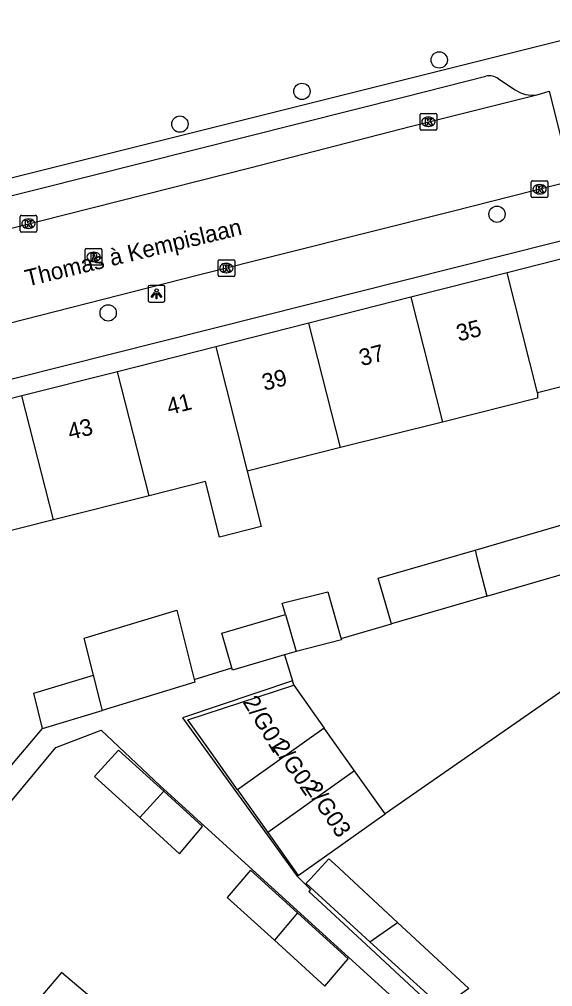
# Model space of a CAD drawing. Extents: x 162532 to 163264, y 381233 to 382042.
# Drawn here: x 162824.2 to 162856.2, y 381670.9 to 381728.9 of the extents above; entities that cross this region are included whole.
import ezdxf

# ---------------------------------------------------------------- set-up
doc = ezdxf.new("R2010")
doc.units = 0
for name, color, linetype in [('IMGEO_Boom', 7, 'Continuous'), ('IMGEO_Kolk', 7, 'Continuous'), ('IMGEO_Lichtpunt', 7, 'Continuous'), ('IMGEO_Openbare_ruimte_label', 7, 'Continuous'), ('IMGEO_Pand', 7, 'Continuous'), ('IMGEO_Pand_nummerreeks', 7, 'Continuous'), ('IMGEO_Rijbaan_lokaal_open', 7, 'Continuous'), ('IMGEO_Rioolput', 7, 'Continuous'), ('IMGEO_Voetpad_open', 7, 'Continuous')]:
    doc.layers.add(name, color=color, linetype=linetype)

msp = doc.modelspace()

# ---------------------------------------------------------------- linework, layer by layer
at = {"layer": 'IMGEO_Boom'}
for centre in [(162849.365, 381726.48), (162841.136, 381724.593), (162833.82, 381722.628), (162852.828, 381717.23), (162829.523, 381711.313)]:
    msp.add_circle(centre, 0.489, dxfattribs=at)
at = {"layer": 'IMGEO_Kolk'}
for p, q in [((162848.217, 381722.346), (162848.217, 381723.198)), ((162848.292, 381723.272), (162849.144, 381723.272)), ((162848.705, 381723.052), (162848.73, 381723.052)), ((162849.218, 381723.198), (162849.218, 381722.346)), ((162848.728, 381722.492), (162848.703, 381722.492)), ((162849.144, 381722.272), (162848.292, 381722.272)), ((162854.878, 381718.296), (162854.878, 381719.148)), ((162854.953, 381719.222), (162855.805, 381719.222)), ((162855.366, 381719.002), (162855.391, 381719.002)), ((162855.879, 381719.148), (162855.879, 381718.296)), ((162855.389, 381718.442), (162855.364, 381718.442)), ((162855.805, 381718.222), (162854.953, 381718.222)), ((162824.245, 381716.235), (162824.245, 381717.087)), ((162824.32, 381717.161), (162825.172, 381717.161)), ((162825.246, 381717.087), (162825.246, 381716.235)), ((162824.733, 381716.941), (162824.758, 381716.941)), ((162825.172, 381716.161), (162824.32, 381716.161)), ((162824.756, 381716.381), (162824.731, 381716.381)), ((162836.109, 381713.575), (162836.109, 381714.427)), ((162836.184, 381714.501), (162837.036, 381714.501)), ((162836.597, 381714.281), (162836.622, 381714.281)), ((162837.11, 381714.427), (162837.11, 381713.575)), ((162836.62, 381713.721), (162836.595, 381713.721)), ((162837.036, 381713.501), (162836.184, 381713.501))]:
    msp.add_line(p, q, dxfattribs=at)
for points in [[(162848.217, 381722.346), (162848.217, 381723.198)], [(162848.292, 381723.272), (162849.144, 381723.272)], [(162848.538, 381722.972), (162848.661, 381722.972), (162848.661, 381722.821), (162848.791, 381722.972), (162848.955, 381722.972), (162848.809, 381722.821), (162848.962, 381722.572), (162848.81, 381722.572), (162848.725, 381722.736), (162848.661, 381722.669), (162848.661, 381722.572), (162848.538, 381722.572), (162848.538, 381722.972)], [(162849.218, 381723.198), (162849.218, 381722.346)], [(162849.144, 381722.272), (162848.292, 381722.272)], [(162854.878, 381718.296), (162854.878, 381719.148)], [(162854.953, 381719.222), (162855.805, 381719.222)], [(162855.199, 381718.922), (162855.322, 381718.922), (162855.322, 381718.771), (162855.452, 381718.922), (162855.616, 381718.922), (162855.47, 381718.771), (162855.623, 381718.522), (162855.471, 381718.522), (162855.386, 381718.686), (162855.322, 381718.619), (162855.322, 381718.522), (162855.199, 381718.522), (162855.199, 381718.922)], [(162855.879, 381719.148), (162855.879, 381718.296)], [(162855.805, 381718.222), (162854.953, 381718.222)], [(162824.245, 381716.235), (162824.245, 381717.087)], [(162824.32, 381717.161), (162825.172, 381717.161)], [(162825.246, 381717.087), (162825.246, 381716.235)], [(162824.566, 381716.861), (162824.689, 381716.861), (162824.689, 381716.71), (162824.819, 381716.861), (162824.983, 381716.861), (162824.837, 381716.71), (162824.99, 381716.461), (162824.838, 381716.461), (162824.753, 381716.625), (162824.689, 381716.558), (162824.689, 381716.461), (162824.566, 381716.461), (162824.566, 381716.861)], [(162825.172, 381716.161), (162824.32, 381716.161)], [(162836.109, 381713.575), (162836.109, 381714.427)], [(162836.184, 381714.501), (162837.036, 381714.501)], [(162836.43, 381714.201), (162836.553, 381714.201), (162836.553, 381714.05), (162836.683, 381714.201), (162836.847, 381714.201), (162836.701, 381714.05), (162836.854, 381713.801), (162836.702, 381713.801), (162836.617, 381713.965), (162836.553, 381713.898), (162836.553, 381713.801), (162836.43, 381713.801), (162836.43, 381714.201)], [(162837.11, 381714.427), (162837.11, 381713.575)], [(162837.036, 381713.501), (162836.184, 381713.501)]]:
    msp.add_lwpolyline(points, dxfattribs=at)
for centre, start, end in [((162848.294, 381723.196), 91.55205, 178.44795), ((162848.294, 381723.196), 91.55205, 178.44795), ((162849.142, 381723.196), 1.55205, 88.44795), ((162849.142, 381723.196), 1.55205, 88.44795), ((162848.294, 381722.348), 181.55205, 268.44795), ((162848.294, 381722.348), 181.55205, 268.44795), ((162849.142, 381722.348), 271.55205, 358.44795), ((162849.142, 381722.348), 271.55205, 358.44795), ((162854.955, 381719.146), 91.55205, 178.44795), ((162854.955, 381719.146), 91.55205, 178.44795), ((162855.803, 381719.146), 1.55205, 88.44795), ((162855.803, 381719.146), 1.55205, 88.44795), ((162854.955, 381718.298), 181.55205, 268.44795), ((162854.955, 381718.298), 181.55205, 268.44795), ((162855.803, 381718.298), 271.55205, 358.44795), ((162855.803, 381718.298), 271.55205, 358.44795), ((162824.322, 381717.085), 91.55205, 178.44795), ((162824.322, 381717.085), 91.55205, 178.44795), ((162825.17, 381717.085), 1.55205, 88.44795), ((162825.17, 381717.085), 1.55205, 88.44795), ((162824.322, 381716.237), 181.55205, 268.44795), ((162824.322, 381716.237), 181.55205, 268.44795), ((162825.17, 381716.237), 271.55205, 358.44795), ((162825.17, 381716.237), 271.55205, 358.44795), ((162836.186, 381714.425), 91.55205, 178.44795), ((162836.186, 381714.425), 91.55205, 178.44795), ((162837.034, 381714.425), 1.55205, 88.44795), ((162837.034, 381714.425), 1.55205, 88.44795), ((162836.186, 381713.577), 181.55205, 268.44795), ((162836.186, 381713.577), 181.55205, 268.44795), ((162837.034, 381713.577), 271.55205, 358.44795), ((162837.034, 381713.577), 271.55205, 358.44795)]:
    msp.add_arc(centre, 0.0765, start, end, dxfattribs=at)
for centre, major_axis, ratio, start_param, end_param in [((162848.704, 381722.772), (-0.387, 0.002), 0.722429, 4.712389, 7.853982), ((162848.729, 381722.772), (-0.39, 0.002), 0.717154, 1.570796, 4.712389), ((162855.365, 381718.722), (-0.387, 0.002), 0.722429, 4.712389, 7.853982), ((162855.39, 381718.722), (-0.39, 0.002), 0.717154, 1.570796, 4.712389), ((162824.732, 381716.661), (-0.387, 0.002), 0.722429, 4.712389, 7.853982), ((162824.757, 381716.661), (-0.39, 0.002), 0.717154, 1.570796, 4.712389), ((162836.596, 381714.001), (-0.387, 0.002), 0.722429, 4.712389, 7.853982), ((162836.621, 381714.001), (-0.39, 0.002), 0.717154, 1.570796, 4.712389)]:
    msp.add_ellipse(centre, major_axis=major_axis, ratio=ratio, start_param=start_param, end_param=end_param, dxfattribs=at)
at = {"layer": 'IMGEO_Lichtpunt'}
for p, q in [((162831.923, 381712.865), (162831.923, 381712.058)), ((162831.923, 381712.865), (162831.923, 381712.058)), ((162832.825, 381712.96), (162832.017, 381712.96)), ((162832.825, 381712.96), (162832.017, 381712.96)), ((162832.919, 381712.058), (162832.919, 381712.865)), ((162832.919, 381712.058), (162832.919, 381712.865)), ((162832.017, 381711.964), (162832.825, 381711.964)), ((162832.017, 381711.964), (162832.825, 381711.964))]:
    msp.add_line(p, q, dxfattribs=at)
for points in [[(162832.297, 381712.529), (162832.336, 381712.501), (162832.148, 381712.239), (162832.11, 381712.266), (162832.297, 381712.529)], [(162832.399, 381712.481), (162832.446, 381712.481), (162832.446, 381712.159), (162832.399, 381712.159), (162832.399, 381712.481)], [(162832.509, 381712.501), (162832.547, 381712.528), (162832.734, 381712.266), (162832.695, 381712.238), (162832.509, 381712.501)]]:
    msp.add_lwpolyline(points, dxfattribs=at)
msp.add_circle((162832.422, 381712.663), 0.0994, dxfattribs=at)
for centre, start, end in [((162832.017, 381712.865), 90, 180), ((162832.017, 381712.865), 90, 180), ((162832.825, 381712.865), 0, 90), ((162832.825, 381712.865), 0, 90), ((162832.017, 381712.058), 180, 270), ((162832.017, 381712.058), 180, 270), ((162832.825, 381712.058), 270, 0), ((162832.825, 381712.058), 270, 360)]:
    msp.add_arc(centre, 0.0946, start, end, dxfattribs=at)
at = {"layer": 'IMGEO_Pand'}
for points in [[(162859.316, 381715.205), (162853.436, 381713.713)], [(162853.436, 381713.713), (162847.664, 381712.248)], [(162855.261, 381706.522), (162853.436, 381713.713)], [(162847.664, 381712.248), (162841.552, 381710.696)], [(162847.664, 381712.248), (162849.563, 381704.77)], [(162841.552, 381710.696), (162835.972, 381709.28)], [(162843.446, 381703.232), (162841.552, 381710.696)], [(162835.972, 381709.28), (162830.088, 381707.787)], [(162835.972, 381709.28), (162837.863, 381701.828)], [(162830.088, 381707.787), (162824.356, 381706.332)], [(162831.975, 381700.347), (162830.088, 381707.787)], [(162860.98, 381696.726), (162859.481, 381702.701), (162858.326, 381707.293), (162855.261, 381706.522)], [(162824.356, 381706.332), (162818.574, 381704.864)], [(162826.241, 381698.905), (162824.356, 381706.332)], [(162855.261, 381706.522), (162855.255, 381706.202), (162849.563, 381704.77)], [(162849.563, 381704.77), (162843.446, 381703.232)], [(162843.446, 381703.232), (162837.863, 381701.828)], [(162837.863, 381701.828), (162838.701, 381698.497), (162836.188, 381697.864), (162835.35, 381701.196), (162831.975, 381700.347)], [(162831.975, 381700.347), (162826.241, 381698.905)], [(162826.241, 381698.905), (162820.455, 381697.449)], [(162851.513, 381697.093), (162856.861, 381698.646), (162857.016, 381698.115), (162857.66, 381695.9)], [(162846.504, 381692.663), (162845.861, 381694.877), (162845.707, 381695.408), (162851.513, 381697.093)], [(162851.513, 381697.093), (162851.649, 381696.557), (162852.217, 381694.321)], [(162852.217, 381694.321), (162857.66, 381695.9)], [(162840.144, 381693.233), (162839.951, 381693.9), (162842.688, 381694.589), (162843.21, 381692.742), (162843.466, 381691.839), (162843.479, 381691.793)], [(162852.217, 381694.321), (162846.504, 381692.663)], [(162828.64, 381689.6), (162828.087, 381691.81), (162833.633, 381693.492), (162834.671, 381689.34)], [(162836.937, 381690.04), (162836.334, 381692.116), (162840.144, 381693.233)], [(162840.144, 381693.233), (162840.786, 381691.018)], [(162843.479, 381691.793), (162843.504, 381691.703), (162840.786, 381691.018)], [(162840.786, 381691.018), (162840.088, 381690.804)], [(162840.088, 381690.804), (162836.977, 381689.901), (162836.937, 381690.04)], [(162825.588, 381686.396), (162825.058, 381688.514), (162828.64, 381689.6)], [(162829.17, 381687.481), (162829.159, 381687.527), (162829.056, 381687.936), (162828.64, 381689.6)], [(162834.671, 381689.34), (162834.715, 381689.163), (162829.17, 381687.481)], [(162837.27, 381682.722), (162835.447, 381685.289), (162834.297, 381686.909), (162840.648, 381688.983)], [(162840.648, 381688.983), (162842.471, 381686.416)], [(162825.588, 381686.396), (162829.17, 381687.481)], [(162842.471, 381686.416), (162837.27, 381682.722)], [(162844.295, 381683.85), (162842.471, 381686.416)], [(162832.855, 381682.634), (162830.15, 381685.096), (162828.707, 381683.511), (162831.412, 381681.049)], [(162844.295, 381683.85), (162839.093, 381680.155)], [(162846.118, 381681.283), (162844.295, 381683.85)], [(162831.412, 381681.049), (162832.855, 381682.634)], [(162831.412, 381681.049), (162833.799, 381678.876), (162835.186, 381680.512), (162832.855, 381682.634)], [(162837.27, 381682.722), (162839.093, 381680.155)], [(162839.093, 381680.155), (162840.916, 381677.588), (162846.118, 381681.283)], [(162845.216, 381673.608), (162841.381, 381677.098), (162841.417, 381677.136), (162841.648, 381677.385), (162842.757, 381678.58), (162843.083, 381678.277), (162846.86, 381674.769)], [(162840.872, 381675.337), (162838.05, 381677.906), (162836.663, 381676.27), (162839.486, 381673.701)], [(162840.872, 381675.337), (162839.486, 381673.701)], [(162839.486, 381673.701), (162842.514, 381670.945), (162843.9, 381672.581), (162840.872, 381675.337)], [(162846.86, 381674.769), (162851.137, 381670.798), (162849.541, 381669.672), (162845.216, 381673.608)], [(162845.216, 381673.608), (162846.86, 381674.769)], [(162826.776, 381667.595), (162828.812, 381669.998), (162826.729, 381671.763), (162824.693, 381669.36), (162822.416, 381671.289)]]:
    msp.add_lwpolyline(points, dxfattribs=at)
at = {"layer": 'IMGEO_Rijbaan_lokaal_open'}
for points in [[(162800.799, 381710.652), (162814.402, 381714.043), (162838.015, 381720.018), (162847.7, 381722.516), (162855.209, 381724.395)], [(162855.209, 381724.395), (162855.433, 381724.451), (162855.955, 381724.6), (162856.627, 381721.906)], [(162856.627, 381721.906), (162857.3, 381719.211), (162850.143, 381717.392), (162834.93, 381713.565), (162820.665, 381709.939), (162809.05, 381707.004), (162801.406, 381705.07)], [(162843.479, 381691.793), (162846.504, 381692.663)], [(162840.088, 381690.804), (162840.567, 381689.245)], [(162840.648, 381688.983), (162840.567, 381689.245)], [(162857.763, 381689.381), (162846.118, 381681.283)]]:
    msp.add_lwpolyline(points, dxfattribs=at)
at = {"layer": 'IMGEO_Rioolput'}
for p, q in [((162828.151, 381714.245), (162828.151, 381715.097)), ((162828.226, 381715.171), (162829.078, 381715.171)), ((162828.639, 381714.951), (162828.664, 381714.951)), ((162829.152, 381715.097), (162829.152, 381714.245)), ((162828.662, 381714.391), (162828.637, 381714.391)), ((162829.078, 381714.171), (162828.226, 381714.171))]:
    msp.add_line(p, q, dxfattribs=at)
for points in [[(162828.151, 381714.245), (162828.151, 381715.097)], [(162828.226, 381715.171), (162829.078, 381715.171)], [(162828.74, 381714.869), (162828.488, 381714.871), (162828.488, 381714.471)], [(162828.666, 381714.79), (162828.612, 381714.79), (162828.612, 381714.709)], [(162829.152, 381715.097), (162829.152, 381714.245)], [(162828.488, 381714.471), (162828.612, 381714.471), (162828.612, 381714.633), (162828.623, 381714.633)], [(162828.612, 381714.709), (162828.664, 381714.709)], [(162828.67, 381714.604), (162828.741, 381714.471), (162828.881, 381714.471), (162828.816, 381714.597)], [(162829.078, 381714.171), (162828.226, 381714.171)]]:
    msp.add_lwpolyline(points, dxfattribs=at)
for centre, radius, start, end in [((162828.228, 381715.095), 0.0765, 91.55205, 178.44795), ((162828.228, 381715.095), 0.0765, 91.55205, 178.44795), ((162828.672, 381714.694), 0.0964, 77.00612, 93.18647), ((162828.686, 381714.751), 0.0378, 276.66336, 79.67722), ((162828.739, 381714.759), 0.109, 350.36119, 89.41601), ((162829.076, 381715.095), 0.0765, 1.55205, 88.44795), ((162829.076, 381715.095), 0.0765, 1.55205, 88.44795), ((162828.228, 381714.247), 0.0765, 181.55205, 268.44795), ((162828.228, 381714.247), 0.0765, 181.55205, 268.44795), ((162828.622, 381714.58), 0.0533, 26.02933, 88.69889), ((162828.648, 381714.898), 0.19, 274.7715, 282.96867), ((162828.737, 381714.759), 0.112, 277.58423, 350.98172), ((162828.721, 381714.544), 0.108, 29.51342, 73.79051), ((162829.076, 381714.247), 0.0765, 271.55205, 358.44795), ((162829.076, 381714.247), 0.0765, 271.55205, 358.44795)]:
    msp.add_arc(centre, radius, start, end, dxfattribs=at)
for centre, major_axis, ratio, start_param, end_param in [((162828.638, 381714.671), (-0.387, 0.002), 0.722429, 4.712389, 7.853982), ((162828.663, 381714.671), (-0.39, 0.002), 0.717154, 1.570796, 4.712389)]:
    msp.add_ellipse(centre, major_axis=major_axis, ratio=ratio, start_param=start_param, end_param=end_param, dxfattribs=at)
at = {"layer": 'IMGEO_Voetpad_open'}
for points in [[(162861.746, 381728.912), (162814.181, 381717.01)], [(162803.19, 381713.175), (162847.293, 381724.26), (162852.155, 381725.504)], [(162852.912, 381725.346), (162853.908, 381724.69)], [(162800.493, 381701.494), (162859.084, 381716.26)], [(162834.671, 381689.34), (162836.937, 381690.04)], [(162840.567, 381689.245), (162833.97, 381687.029), (162840.83, 381677.561), (162841.654, 381676.737), (162841.55, 381676.625), (162844.979, 381673.441), (162849.256, 381669.47), (162853.533, 381665.498), (162859.126, 381660.304), (162860.659, 381661.956), (162861.989, 381662.547), (162871.296, 381670.433)], [(162818.541, 381678.052), (162825.588, 381686.396)], [(162817.941, 381675.081), (162826.389, 381685.247), (162829.11, 381686.291), (162832.622, 381682.981), (162866.593, 381652.054), (162866.531, 381651.986)]]:
    msp.add_lwpolyline(points, dxfattribs=at)
for centre, radius, start, end in [((162852.348, 381724.534), 0.989, 55.18755, 101.23356), ((162854.911, 381726.099), 1.73, 234.53999, 279.90859)]:
    msp.add_arc(centre, radius, start, end, dxfattribs=at)

# ---------------------------------------------------------------- texts
at = {"layer": 'IMGEO_Openbare_ruimte_label'}
msp.add_text('Thomas à Kempislaan', height=1, rotation=13.59156, dxfattribs=at).set_placement((162824.676, 381712.888))
at = {"layer": 'IMGEO_Pand_nummerreeks'}
for s, rotation, p in [('35', 14.24149, (162850.53, 381709.591)), ('37', 14.24149, (162844.708, 381708.113)), ('39', 14.24149, (162838.886, 381706.635)), ('41', 14.24149, (162833.174, 381705.186)), ('43', 14.24149, (162827.242, 381703.68)), ('2/G01', 301.2661, (162837.561, 381687.983)), ('2/G02', 304.82449, (162839.309, 381685.278)), ('2/G03', 303.69007, (162841.294, 381682.801))]:
    msp.add_text(s, height=1, rotation=rotation, dxfattribs=at).set_placement(p)

doc.saveas('drawing.dxf')
